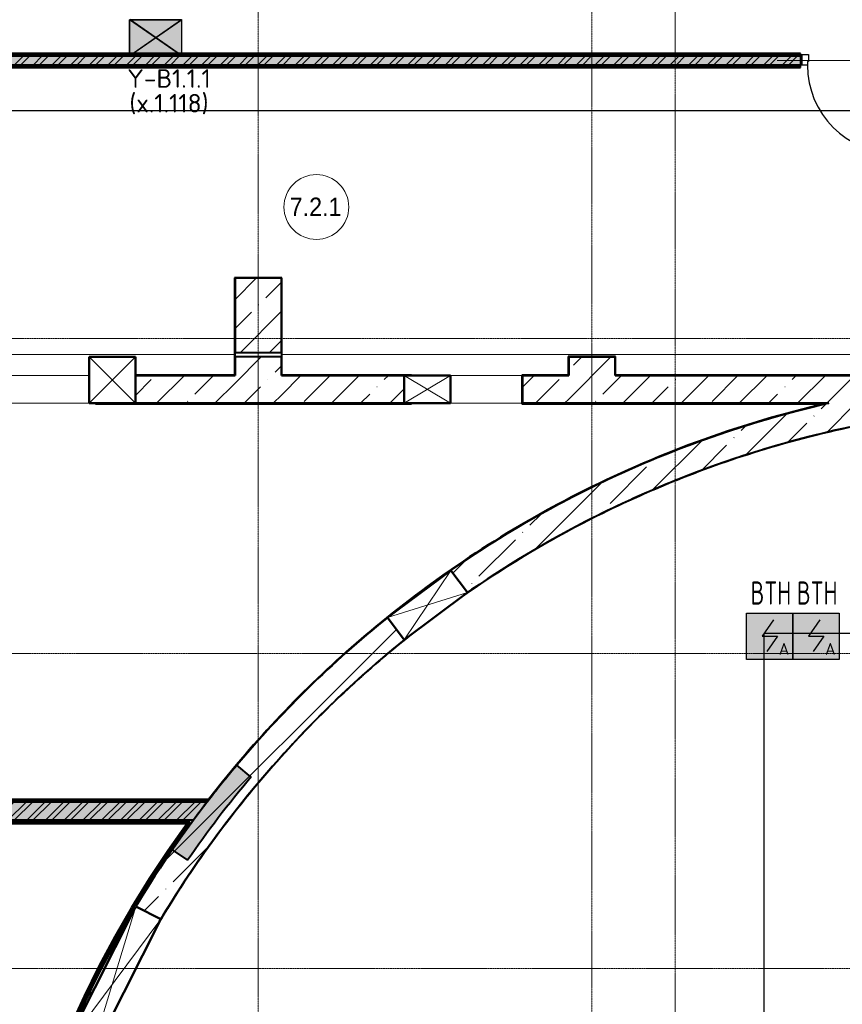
# Model space of a CAD drawing. Header units: millimetres. Extents: x -135639 to 224623, y -383017 to -59102.
# Tile 278 of 494: x 10839 to 19714, y -122408 to -111781. Entities that reach past the tile are written whole.
import ezdxf
from ezdxf.enums import TextEntityAlignment as Align

# ---------------------------------------------------------------- set-up
doc = ezdxf.new("R2010")
doc.units = ezdxf.units.MM
for name, pattern in [('CONTINOUS', [0]), ('Линия сетки', [25, 20, -2.5, 0, -2.5]), ('Штрих_3_1_5_', [4.5, 3, -1.5]), ('Штриховая_ш3 п1_5', [4.5, 3, -1.5])]:
    doc.linetypes.add(name, pattern=pattern)
for name, color, linetype, lineweight in [('#СПС_КЛ_R3', 190, 'Continuous', 30), ('A-000-M_MASS', 7, 'Continuous', 18), ('A-010-A_ROOM', 7, 'Continuous', 20), ('A-200-M_WALL', 7, 'Continuous', 18), ('A-200-M_WALL_EXT', 7, 'Continuous', 18), ('A-200-M_WALL_INT', 7, 'Continuous', 18), ('A-200-M_WALL_PAT', 7, 'Continuous', 40), ('A-314-M_WINDOW', 7, 'Continuous', 18), ('A-325-M_DOOR', 7, 'Continuous', 18), ('A-325-M_DOOR__FRAME', 7, 'Continuous', 30), ('A-325-M_DOOR_OPENING', 7, 'Continuous', 18), ('A-325-M_DOOR_PANEL', 7, 'Continuous', 30), ('S-280-M_COLUMN', 7, 'Continuous', 18), ('S-280-M_STRUCT_FRAME', 7, 'Continuous', 18), ('Z-030-M_GRID', 7, 'Continuous', 9), ('Z-060-M_DETAIL', 7, 'Continuous', 18), ('ПС', 7, 'Continuous', 40), ('СС-011-ПОЖ-СИГНАЛИЗАЦИЯ', 1, 'Continuous', 30)]:
    doc.layers.add(name, color=color, linetype=linetype, lineweight=lineweight)
doc.layers.add('A-010-M_ROOM_SEPARATION', color=4, linetype='Штриховая_ш3 п1_5', lineweight=40, true_color=0x00ffff)
doc.styles.add('1111', font='isocpeur.ttf')
doc.styles.add('Arial_2', font='arial.ttf', dxfattribs={"width": 0.9, "height": 400})
doc.styles.add('ISOCPEUR', font='isocpeur.ttf', dxfattribs={"height": 300})
pattern_1 = [(50, (0, 0), (218.62117, -19.1268), [22.86, -251.46]), (355, (0, 0), (-42.2919, 229.2684), [18.288, -201.168]), (100.451, (18.22, -1.6), (176.3311, 210.13963), [19.428, -213.708]), (46.184, (0, 60.96), (325.29495, -50.4516), [34.29, -377.19]), (96.636, (27.1, 56.76), (284.883, 296.9127), [29.142, -320.562]), (351.184, (0, 60.96), (284.8858, 296.9107), [27.432, -301.752]), (21, (30.48, 45.72), (181.93753, -122.71832), [22.86, -251.46]), (326, (30.48, 45.72), (74.1622, 221.0262), [18.288, -201.168]), (71.451, (45.64, 35.5), (256.10035, 98.30526), [19.428, -213.708]), (37.5, (0, 0), (3.70639, 101.465895), [3.353, -195.377, 3.353, -200.863, -201.93]), (37.5, (0, 0), (3.70639, 101.465895), [-402.946, 3.353, -198.577]), (7.5, (0, 0), (80.18358, 120.21653), [3.353, -113.081, 3.353, -190.805, -76.962]), (7.5, (0, 0), (80.18358, 120.21653), [-310.591, 3.353, -73.609]), (327.5, (-67.97, 0), (162.70865, -6.87497), [3.353, -72.847, 3.353, -234.391, -315.468]), (327.5, (-67.97, 0), (162.70865, -6.87497), [-313.944, 3.353, -312.115]), (317.5, (-98.45, 0), (177.75468, 30.51183), [3.353, -95.707, 3.353, -154.534, -224.028]), (317.5, (-98.45, 0), (177.75468, 30.51183), [-256.946, 3.353, -220.675])]
pattern_2 = [(45, (0, 0), (-101.02788, 101.02788), []), (45, (67.35, 0), (-101.02788, 101.02788), [])]
pattern_3 = [(0, (0, 0), (406.4, 101.6), [33.528, -271.272, 33.528, -271.272, -1625.6]), (0, (0, 0), (406.4, 101.6), [-609.6, 33.528, -576.072, 33.528, -271.272, -711.2]), (0, (0, 0), (406.4, 101.6), [-1524, 33.528, -169.672, 33.528, -474.472]), (120, (152.4, 50.8), (-291.18818, 301.15272), [33.528, -271.272, 33.528, -271.272, -1625.6]), (120, (152.4, 50.8), (-291.18818, 301.15272), [-609.6, 33.528, -576.072, 33.528, -271.272, -711.2]), (120, (152.4, 50.8), (-291.18818, 301.15272), [-1524, 33.528, -169.672, 33.528, -474.472]), (240, (203.2, 254), (-115.21182, -402.75272), [33.528, -271.272, 33.528, -271.272, -1625.6]), (240, (203.2, 254), (-115.21182, -402.75272), [-609.6, 33.528, -576.072, 33.528, -271.272, -711.2]), (240, (203.2, 254), (-115.21182, -402.75272), [-1524, 33.528, -169.672, 33.528, -474.472])]
pattern_4 = [(45, (0, 0), (-314.309, 314.309), []), (45, (314.3, 0), (-314.309, 314.309), [555.625, -111.125, 3.353, -107.772])]

# ---------------------------------------------------------------- blocks, each defined once
blk = doc.blocks.new('101_Дверь_Однопольная - _ПЧ_Мет_900х2000_Служеб помещения_EI30_Пр-4451913-B1_-7_650_')
at = {"layer": 'A-325-M_DOOR', "color": 253, "lineweight": 30, "true_color": 0xaaaaaa}
for p, q in [((-550, 50), (-535, 50)), ((-550, -65), (-550, 50)), ((-535, 50), (-535, -65)), ((535, -65), (535, 50)), ((535, 50), (550, 50)), ((550, 50), (550, -65)), ((-535, -65), (-550, -65)), ((550, -65), (535, -65))]:
    blk.add_line(p, q, dxfattribs=at)
at = {"layer": 'A-325-M_DOOR__FRAME', "color": 253, "true_color": 0xaaaaaa}
for p, q in [((-535, 50), (-475, 50)), ((-535, -65), (-535, 50)), ((-475, 50), (-475, 10)), ((-475, 10), (-465, 10)), ((-465, 10), (-465, -65)), ((465, 10), (475, 10)), ((465, -65), (465, 10)), ((475, 50), (535, 50)), ((475, 10), (475, 50)), ((535, 50), (535, -65)), ((-465, -65), (-535, -65)), ((535, -65), (465, -65))]:
    blk.add_line(p, q, dxfattribs=at)
at = {"layer": 'A-325-M_DOOR_PANEL', "color": 253, "true_color": 0xaaaaaa}
for p, q in [((-475, 1000), (-435, 1000)), ((-475, 50), (-475, 1000)), ((-435, 1000), (-435, 50)), ((-435, 50), (-475, 50))]:
    blk.add_line(p, q, dxfattribs=at)
blk.add_arc((-475, 50), 950, 0, 90, dxfattribs=at)
blk = doc.blocks.new('ПР - _ПЧ_1100_100_Оп250-250_Шаг300_Арм16_Арм10-3254885-B1_-7_650_')
at = {"layer": 'S-280-M_STRUCT_FRAME', "color": 21, "true_color": 0xffaaaa}
for p, q in [((-800, 0), (800, 0)), ((-800, 0), (-550, 0)), ((-465, 0), (465, 0)), ((-465, 0), (465, 0)), ((550, 0), (800, 0))]:
    blk.add_line(p, q, dxfattribs=at)
blk = doc.blocks.new('180_ДефШов_ОснЛиния_ - Накладной профиль шир_ 50 мм Пол-3647563-B1_-7_650_')
at = {"layer": 'A-000-M_MASS', "color": 253, "true_color": 0xaaaaaa}
blk.add_line((0, 0), (3095, 0), dxfattribs=at)
blk = doc.blocks.new('180_ДефШов_ОснЛиния_ - Накладной профиль шир_ 50 мм Пол-V141-B1_-7_650_')
at = {"layer": 'A-000-M_MASS', "color": 253, "true_color": 0xaaaaaa}
blk.add_line((5, 0), (3100, 0), dxfattribs=at)
blk = doc.blocks.new('180_ДефШов_ОснЛиния_ - Накладной профиль Угловой шир_ 50 мм Пол-3647981-B1_-7_650_')
at = {"layer": 'A-000-M_MASS', "color": 253, "true_color": 0xaaaaaa}
blk.add_line((0, 0), (500, 0), dxfattribs=at)
blk = doc.blocks.new('135_SLK_GD_AR_rvt-1-B1_-7_650_')
at = {"layer": 'A-200-M_WALL_PAT', "lineweight": 9, "true_color": 0xaaaaaa}
h = blk.add_hatch(dxfattribs=at)
h.set_pattern_fill('FP_11', color=253, style=0, pattern_type=2)
h.set_pattern_definition(pattern_3)
h.paths.add_polyline_path([(36130, 80650), (36150, 80650), (36150, 80670), (35900, 80670), (35900, 80650)])
h.paths.add_polyline_path([(34700, 80650), (34700, 80670), (28500, 80670), (28500, 80650), (33673, 80650)])
h.paths.add_polyline_path([(27400, 80650), (27400, 80670), (16590, 80670), (16590, 80650), (26141, 80650)])
h.paths.add_polyline_path([(15490, 80650), (15490, 80670), (13170, 80670), (13170, 80650), (14842, 80650)])
h.paths.add_polyline_path([(12070, 80650), (12070, 80670), (8750, 80670), (8750, 80650), (11076, 80650)])
h.paths.add_polyline_path([(7600, 80650), (7850, 80650), (7850, 80670), (7580, 80670), (7580, 80650)])
h = blk.add_hatch(dxfattribs=at)
h.set_pattern_fill('FP_1', color=253, style=0, pattern_type=2)
h.set_pattern_definition(pattern_1)
h.paths.add_polyline_path([(28625, 80550), (28650, 80550), (28650, 80650), (28500, 80650), (28500, 80550)])
h.paths.add_polyline_path([(27400, 80550), (27400, 80650), (16590, 80650), (16590, 80550), (26141, 80550)])
h.paths.add_polyline_path([(15490, 80550), (15490, 80650), (13170, 80650), (13170, 80550), (15050, 80550)])
h.paths.add_polyline_path([(12070, 80550), (12070, 80650), (8750, 80650), (8750, 80550), (11076, 80550)])
h.paths.add_polyline_path([(7700, 80550), (7850, 80550), (7850, 80650), (7700, 80650)])
h = blk.add_hatch(dxfattribs=at)
h.set_pattern_fill('FP_2', color=253, style=0, pattern_type=2)
h.set_pattern_definition(pattern_2)
h.paths.add_polyline_path([(28625, 80550), (28650, 80550), (28650, 80650), (28500, 80650), (28500, 80550)])
h.paths.add_polyline_path([(27400, 80550), (27400, 80650), (16590, 80650), (16590, 80550), (26141, 80550)])
h.paths.add_polyline_path([(15490, 80550), (15490, 80650), (13170, 80650), (13170, 80550), (15050, 80550)])
h.paths.add_polyline_path([(12070, 80550), (12070, 80650), (8750, 80650), (8750, 80550), (11076, 80550)])
h.paths.add_polyline_path([(7700, 80550), (7850, 80550), (7850, 80650), (7700, 80650)])
h = blk.add_hatch(dxfattribs=at)
h.set_pattern_fill('FP_11', color=253, style=0, pattern_type=2)
h.set_pattern_definition(pattern_3)
h.paths.add_polyline_path([(28625, 80530), (28630, 80530), (28630, 80550), (28500, 80550), (28500, 80530)])
h.paths.add_polyline_path([(27400, 80530), (27400, 80550), (16920, 80550), (16920, 80530), (26141, 80530)])
at = {"layer": 'A-200-M_WALL_PAT', "lineweight": 18, "true_color": 0xcbcbcb}
blk.add_hatch(color=9, dxfattribs=at).paths.add_polyline_path([(20788, 71967), (21006, 72274), (21235, 72574), (21472, 72866), (21319, 72995), (21158, 72799), (21001, 72600), (20925, 72500), (20805, 72337), (20736, 72241), (20623, 72081)])
at = {"layer": 'A-200-M_WALL_PAT', "lineweight": 9, "true_color": 0xaaaaaa}
h = blk.add_hatch(dxfattribs=at)
h.set_pattern_fill('FP_1', color=253, style=0, pattern_type=2)
h.set_pattern_definition(pattern_1)
h.paths.add_polyline_path([(13770, 72400), (20851, 72400), (20925, 72500), (21001, 72600), (13770, 72600)])
h = blk.add_hatch(dxfattribs=at)
h.set_pattern_fill('FP_2', color=253, style=0, pattern_type=2)
h.set_pattern_definition(pattern_2)
h.paths.add_polyline_path([(13770, 72400), (20851, 72400), (20925, 72500), (21001, 72600), (13770, 72600)])
h = blk.add_hatch(dxfattribs=at)
h.set_pattern_fill('FP_11', color=253, style=0, pattern_type=2)
h.set_pattern_definition(pattern_3)
h.paths.add_polyline_path([(21001, 72600), (21017, 72620), (16840, 72620), (16840, 72600), (20995, 72600)])
h = blk.add_hatch(dxfattribs=at)
h.set_pattern_fill('FP_11', color=253, style=0, pattern_type=2)
h.set_pattern_definition(pattern_3)
h.paths.add_polyline_path([(20792, 72380), (20811, 72380), (20826, 72400), (13790, 72400), (13790, 72380), (20491, 72380)])
h = blk.add_hatch(dxfattribs=at)
h.set_pattern_fill('FP_11', color=253, style=0, pattern_type=2)
h.set_pattern_definition(pattern_3)
h.paths.add_polyline_path([(19150, 69116), (19273, 69466), (19406, 69813), (19456, 69931), (19455, 69932), (19464, 69949), (19550, 70155), (19705, 70493), (19871, 70825), (20047, 71152), (20233, 71473), (20429, 71789), (20635, 72098), (20851, 72400), (20826, 72400), (20781, 72337), (20599, 72081), (20397, 71776), (20205, 71465), (20022, 71148), (19849, 70825), (19686, 70498), (19533, 70165), (19391, 69828), (19259, 69486), (19131, 69122)])
at = {"layer": 'A-010-M_ROOM_SEPARATION', "color": 131, "linetype": 'Штрих_3_1_5_', "true_color": 0xaaffff}
blk.add_line((27226, 76779), (27208, 76774), dxfattribs=at)
for start, end in [(107.2774, 107.4392), (109.1332, 109.3643)]:
    blk.add_arc((30350, 65400), 11800, start, end, dxfattribs=at)
at = {"layer": 'A-200-M_WALL', "color": 253, "lineweight": 40, "true_color": 0xaaaaaa}
for p, q in [((27400, 80670), (16590, 80670)), ((27400, 80650), (16590, 80650)), ((16590, 80650), (27400, 80650)), ((16920, 80550), (27400, 80550)), ((27400, 80550), (16920, 80550)), ((16940, 80530), (27400, 80530)), ((21472, 72866), (21319, 72995)), ((21010, 72620), (16845, 72620)), ((20995, 72600), (16845, 72600)), ((16845, 72600), (20995, 72600)), ((20995, 72600), (21001, 72600)), ((21017, 72620), (21010, 72620)), ((13805, 72380), (20792, 72380)), ((20792, 72380), (20811, 72380)), ((20623, 72081), (20788, 71967))]:
    blk.add_line(p, q, dxfattribs=at)
at = {"layer": 'A-200-M_WALL', "color": 253, "lineweight": 40, "true_color": 0xaaaaaa, "flags": 128}
for points in [[(20811, 72380), (20599, 72081), (20397, 71776), (20205, 71465), (20022, 71148), (19849, 70825), (19686, 70498), (19533, 70165), (19391, 69828), (19259, 69486), (19138, 69141)], [(20851, 72400), (20736, 72241), (20623, 72081)]]:
    blk.add_lwpolyline(points, dxfattribs=at)
at = {"layer": 'A-200-M_WALL', "color": 253, "lineweight": 40, "true_color": 0xaaaaaa}
for radius, start, end in [(11799, 139.9352, 142.3983), (11800, 139.9352, 142.2756), (11600, 139.9352, 145.517), (11800, 142.3982, 143.6141)]:
    blk.add_arc((30350, 65400), radius, start, end, dxfattribs=at)
at = {"layer": 'A-200-M_WALL_INT', "color": 253, "lineweight": 40, "true_color": 0xaaaaaa}
for p, q in [((27400, 80675), (16590, 80675)), ((27400, 80665), (27400, 80675)), ((16945, 80525), (27400, 80525)), ((27400, 80525), (27400, 80550)), ((21300, 78255), (21295, 78255)), ((21295, 78255), (21295, 77205)), ((21805, 78255), (21300, 78255)), ((21805, 78250), (21805, 78255)), ((21805, 77205), (21805, 78250)), ((21300, 77205), (21300, 77450)), ((21800, 77450), (21800, 77200)), ((24900, 77405), (24895, 77405)), ((24895, 77405), (24895, 77205)), ((25405, 77405), (24900, 77405)), ((24900, 77205), (24900, 77400)), ((24900, 77400), (25400, 77400)), ((25400, 77400), (25400, 77200)), ((25405, 77400), (25405, 77405)), ((25405, 77205), (25405, 77400)), ((21295, 77205), (20225, 77205)), ((20225, 77200), (21300, 77200)), ((21300, 77200), (21300, 77205)), ((21800, 77200), (21805, 77200)), ((23205, 77205), (21805, 77205)), ((21805, 77200), (23125, 77200)), ((23205, 77200), (23205, 77205)), ((24400, 77205), (24395, 77205)), ((24395, 77205), (24395, 76895)), ((24895, 77205), (24400, 77205)), ((24400, 76900), (24400, 77200)), ((24400, 77200), (24900, 77200)), ((24900, 77200), (24900, 77205)), ((25400, 77200), (25405, 77200)), ((28495, 77205), (25405, 77205)), ((25405, 77200), (28500, 77200)), ((19795, 76900), (19795, 76895)), ((19795, 76895), (19800, 76895)), ((19800, 76895), (23200, 76895)), ((23125, 76900), (20225, 76900)), ((23200, 76895), (23205, 76895)), ((23205, 76895), (23205, 76900)), ((24395, 76895), (24400, 76895)), ((27706, 76900), (24400, 76900)), ((24400, 76895), (27662, 76895)), ((22936, 74580), (22946, 74588)), ((21014, 72625), (16845, 72625)), ((21001, 72600), (20995, 72600)), ((13770, 72400), (20851, 72400)), ((20807, 72400), (13805, 72400)), ((20826, 72400), (20807, 72400)), ((20851, 72400), (20826, 72400)), ((13805, 72365), (20782, 72365))]:
    blk.add_line(p, q, dxfattribs=at)
at = {"layer": 'A-200-M_WALL_INT', "color": 253, "lineweight": 40, "true_color": 0xaaaaaa, "flags": 128}
for points in [[(21315, 72998), (21163, 72813), (21014, 72625)], [(20782, 72365), (20573, 72069), (20374, 71767), (20183, 71459), (20003, 71145), (19832, 70826), (19671, 70502), (19520, 70173), (19379, 69839), (19248, 69502), (19128, 69160)]]:
    blk.add_lwpolyline(points, dxfattribs=at)
at = {"layer": 'A-200-M_WALL_INT', "color": 253, "lineweight": 40, "true_color": 0xaaaaaa}
for radius, start, end in [(11805, 103.1595, 109.7452), (11800, 102.9474, 109.7452), (11500, 95.4874, 106.8387), (11498, 95.4874, 106.8387), (11805, 109.7452, 116.5764), (11800, 109.7452, 116.5764), (11500, 106.8387, 116.8865), (11498, 106.8387, 116.8865), (11805, 116.5764, 128.9265), (11800, 116.5764, 124.7357), (11498, 116.8865, 125.2541), (11500, 116.8865, 124.9038), (11800, 124.8956, 128.8214), (11805, 128.9265, 139.9352), (11800, 128.9265, 139.9352), (11498, 128.4038, 138.7404), (11500, 128.689, 138.7404), (11498, 138.7404, 149.2501), (11500, 138.7404, 149.0477), (11800, 143.6141, 149.0549), (11800, 149.0634, 157.3198)]:
    blk.add_arc((30350, 65400), radius, start, end, dxfattribs=at)
at = {"layer": 'A-000-M_MASS', "color": 253, "lineweight": 18, "true_color": 0xaaaaaa}
for name, p in [('180_ДефШов_ОснЛиния_ - Накладной профиль шир_ 50 мм Пол-3647563-B1_-7_650_', (18200, 77425)), ('180_ДефШов_ОснЛиния_ - Накладной профиль шир_ 50 мм Пол-V141-B1_-7_650_', (21800, 77425)), ('180_ДефШов_ОснЛиния_ - Накладной профиль Угловой шир_ 50 мм Пол-3647981-B1_-7_650_', (24900, 77425)), ('180_ДефШов_ОснЛиния_ - Накладной профиль шир_ 50 мм Пол-3647563-B1_-7_650_', (25400, 77425))]:
    blk.add_blockref(name, p, dxfattribs=at)
at = {"layer": 'A-325-M_DOOR', "color": 253, "lineweight": 18, "true_color": 0xaaaaaa, "rotation": 180}
blk.add_blockref('101_Дверь_Однопольная - _ПЧ_Мет_900х2000_Служеб помещения_EI30_Пр-4451913-B1_-7_650_', (27950, 80600), dxfattribs=at)
at = {"layer": 'S-280-M_STRUCT_FRAME', "color": 253, "lineweight": 18, "true_color": 0xaaaaaa, "rotation": 180}
blk.add_blockref('ПР - _ПЧ_1100_100_Оп250-250_Шаг300_Арм16_Арм10-3254885-B1_-7_650_', (27950, 80600), dxfattribs=at)
blk = doc.blocks.new('Бетон-Прямоугольная-Колонна - CLM_Подземные этажи_В40-500х800-1489611-B1_-7_650_')
at = {"layer": 'S-280-M_COLUMN', "lineweight": 9, "true_color": 0xaaaaaa}
h = blk.add_hatch(dxfattribs=at)
h.set_pattern_fill('FP_22', color=253, style=0, pattern_type=2)
h.set_pattern_definition([(225, (21550, 77850), (314.309, -314.309), []), (225, (21235.7, 77850), (314.309, -314.309), [555.625, -111.125, 3.353, -107.772])])
h.paths.add_polyline_path([(-250, 400), (-250, -400), (250, -400), (250, 400)])
at = {"layer": 'S-280-M_COLUMN', "color": 253, "lineweight": 40, "true_color": 0xaaaaaa}
for p, q in [((250, 400), (-250, 400)), ((-250, 400), (-250, -400)), ((250, -400), (250, 400)), ((-250, -400), (250, -400))]:
    blk.add_line(p, q, dxfattribs=at)
blk = doc.blocks.new('135_SLK_GD_KR_rvt-1-B1_-7_650_')
at = {"layer": 'S-280-M_COLUMN', "color": 253, "lineweight": 18, "true_color": 0xaaaaaa, "rotation": 180}
blk.add_blockref('Бетон-Прямоугольная-Колонна - CLM_Подземные этажи_В40-500х800-1489611-B1_-7_650_', (21550, 77850), dxfattribs=at)
blk = doc.blocks.new('231_ADSK_Дверь_Проем - ADSK_Дверь_Проем-V295-B1_-7_650_')
at = {"layer": 'A-325-M_DOOR_OPENING', "color": 253, "true_color": 0xaaaaaa}
for p, q in [((-600, 150), (175, 150)), ((-600, -150), (175, -150))]:
    blk.add_line(p, q, dxfattribs=at)
blk = doc.blocks.new('231_ADSK_Дверь_Проем - ADSK_Дверь_Проем-2231306-B1_-7_650_')
at = {"layer": 'A-325-M_DOOR_OPENING', "color": 253, "true_color": 0xaaaaaa}
for p, q in [((-425, 150), (500, 150)), ((-425, -150), (500, -150))]:
    blk.add_line(p, q, dxfattribs=at)
blk = doc.blocks.new('231_Отверстие прямоуг _Окно_Стена_ - Ниша под балку-2513436-B1_-7_650_')
at = {"layer": 'A-314-M_WINDOW', "color": 253, "lineweight": 50, "true_color": 0xaaaaaa}
for p, q in [((-125, -250), (-125, 250)), ((-125, 250), (375, 250)), ((375, 250), (375, -250)), ((375, -250), (-125, -250))]:
    blk.add_line(p, q, dxfattribs=at)
at = {"layer": 'Z-060-M_DETAIL', "color": 253, "true_color": 0xaaaaaa}
for p, q in [((-125, 250), (-125, -250)), ((375, 250), (-125, 250)), ((375, 250), (-125, -250)), ((-125, 250), (375, -250)), ((375, 250), (375, -250)), ((-125, -250), (375, -250))]:
    blk.add_line(p, q, dxfattribs=at)
blk = doc.blocks.new('231_Отверстие прямоуг _Окно_Стена_ - Ниша под балку-2515620-B1_-7_650_')
at = {"layer": 'A-314-M_WINDOW', "color": 253, "lineweight": 50, "true_color": 0xaaaaaa}
for p, q in [((-735, -150), (-735, 150)), ((-735, 150), (985, 150)), ((985, 150), (985, -150)), ((985, -150), (-735, -150))]:
    blk.add_line(p, q, dxfattribs=at)
at = {"layer": 'Z-060-M_DETAIL', "color": 253, "true_color": 0xaaaaaa}
for p, q in [((-735, 150), (-735, -150)), ((985, 150), (-735, 150)), ((985, 150), (-735, -150)), ((-735, 150), (985, -150)), ((985, 150), (985, -150)), ((-735, -150), (985, -150))]:
    blk.add_line(p, q, dxfattribs=at)
blk = doc.blocks.new('231_Отверстие прямоуг _Окно_Стена_ - Ниша под балку-2515445-B1_-7_650_')
at = {"layer": 'A-314-M_WINDOW', "color": 253, "lineweight": 50, "true_color": 0xaaaaaa}
for p, q in [((-300, -150), (-300, 150)), ((-300, 150), (550, 150)), ((550, 150), (550, -150)), ((550, -150), (-300, -150))]:
    blk.add_line(p, q, dxfattribs=at)
at = {"layer": 'Z-060-M_DETAIL', "color": 253, "true_color": 0xaaaaaa}
for p, q in [((-300, 150), (-300, -150)), ((550, 150), (-300, 150)), ((550, 150), (-300, -150)), ((-300, 150), (550, -150)), ((550, 150), (550, -150)), ((-300, -150), (550, -150))]:
    blk.add_line(p, q, dxfattribs=at)
blk = doc.blocks.new('231_Отверстие прямоуг _Окно_Стена_ - Ниша под балку-V309-B1_-7_650_')
at = {"layer": 'A-314-M_WINDOW', "color": 253, "lineweight": 50, "true_color": 0xaaaaaa}
for p, q in [((-125, -150), (-125, 150)), ((-125, 150), (375, 150)), ((375, 150), (375, -150)), ((375, -150), (-125, -150))]:
    blk.add_line(p, q, dxfattribs=at)
at = {"layer": 'Z-060-M_DETAIL', "color": 253, "true_color": 0xaaaaaa}
for p, q in [((-125, 150), (-125, -150)), ((375, 150), (-125, 150)), ((375, 150), (-125, -150)), ((-125, 150), (375, -150)), ((375, 150), (375, -150)), ((-125, -150), (375, -150))]:
    blk.add_line(p, q, dxfattribs=at)
blk = doc.blocks.new('135_SLK_K1-2-3_KR_rvt-1-B1_-7_650_')
at = {"layer": 'A-200-M_WALL_PAT', "lineweight": 9, "true_color": 0xaaaaaa}
h = blk.add_hatch(dxfattribs=at)
h.set_pattern_fill('FP_20', color=253, style=0, pattern_type=2)
h.set_pattern_definition(pattern_4)
h.paths.add_polyline_path([(23125, 76900), (23125, 77200), (21800, 77200), (21800, 76900), (22374, 76900)])
h.paths.add_polyline_path([(21300, 76900), (21300, 77200), (20225, 77200), (20225, 76900)])
h = blk.add_hatch(dxfattribs=at)
h.set_pattern_fill('FP_20', color=253, style=0, pattern_type=2)
h.set_pattern_definition(pattern_4)
h.paths.add_polyline_path([(29500, 76900), (30350, 76900), (30350, 77200), (29500, 77200), (29500, 77089)])
h.paths.add_polyline_path([(28500, 76900), (28500, 77200), (25400, 77200), (25400, 76900), (28024, 76900)])
h.paths.add_polyline_path([(24900, 76900), (24900, 77200), (24400, 77200), (24400, 76900)])
h = blk.add_hatch(dxfattribs=at)
h.set_pattern_fill('FP_20', color=253, style=0, pattern_type=2)
h.set_pattern_definition(pattern_4)
h.paths.add_polyline_path([(19435, 69021), (19560, 69378), (19697, 69731), (19735, 69821), (19723, 69797), (19456, 69931), (19411, 69825), (19275, 69472), (19150, 69116)])
h.paths.add_polyline_path([(19464, 69949), (20224, 71457), (20066, 71186), (19886, 70853), (19717, 70516), (19558, 70173)])
h.paths.add_polyline_path([(20484, 71306), (20550, 71418), (20753, 71737), (20967, 72049), (21191, 72354), (21433, 72662), (21668, 72942), (21921, 73223), (22183, 73496), (22454, 73761), (22733, 74016), (23021, 74262), (23166, 74378), (23126, 74348), (22946, 74587), (22692, 74378), (22409, 74128), (22134, 73869), (21867, 73602), (21609, 73326), (21359, 73043), (21119, 72751), (20889, 72452), (20668, 72145), (20457, 71832), (20256, 71512), (20230, 71467), (20497, 71333), (20491, 71321)])
h.paths.add_polyline_path([(22957, 74596), (23616, 75089), (23589, 75071), (23283, 74849), (22984, 74618)])
h.paths.add_polyline_path([(23766, 74827), (23930, 74941), (24257, 75153), (24571, 75343), (24901, 75527), (25237, 75701), (25579, 75864), (25926, 76015), (26278, 76155), (26634, 76283), (26994, 76399), (27357, 76504), (27724, 76596), (28094, 76677), (28466, 76745), (28841, 76801), (29217, 76844), (29594, 76875), (29972, 76894), (30350, 76900), (27706, 76900), (27339, 76809), (26976, 76707), (26616, 76593), (26259, 76468), (25900, 76329), (25559, 76184), (25217, 76025), (24879, 75855), (24547, 75675), (24221, 75484), (23902, 75282), (23627, 75097), (23806, 74857)])
at = {"layer": 'S-280-M_COLUMN', "lineweight": 9, "true_color": 0xaaaaaa}
h = blk.add_hatch(dxfattribs=at)
h.set_pattern_fill('FP_20', color=253, style=0, pattern_type=2)
h.set_pattern_definition(pattern_4)
h.paths.add_polyline_path([(21800, 76900), (21800, 77400), (21300, 77400), (21300, 76900)])
h = blk.add_hatch(dxfattribs=at)
h.set_pattern_fill('FP_20', color=253, style=0, pattern_type=2)
h.set_pattern_definition(pattern_4)
h.paths.add_polyline_path([(24900, 76900), (25400, 76900), (25400, 77400), (24900, 77400), (24900, 77200)])
at = {"layer": 'A-200-M_WALL_EXT', "color": 253, "lineweight": 40, "true_color": 0xaaaaaa}
for p, q in [((21300, 77200), (20225, 77200)), ((23125, 77200), (21800, 77200)), ((24900, 77200), (24400, 77200)), ((24400, 77200), (24400, 76900)), ((28500, 77200), (25400, 77200)), ((20225, 76900), (21300, 76900)), ((21800, 76900), (23125, 76900)), ((24400, 76900), (24900, 76900)), ((25400, 76900), (27706, 76900))]:
    blk.add_line(p, q, dxfattribs=at)
for radius, start, end in [(11800, 102.9474, 124.7358), (11500, 90, 124.9329), (11800, 124.8011, 128.7953), (11800, 128.8642, 149.0547), (11500, 128.6664, 149.0965), (11800, 149.1112, 157.3206)]:
    blk.add_arc((30350, 65400), radius, start, end, dxfattribs=at)
at = {"layer": 'S-280-M_COLUMN', "color": 253, "lineweight": 40, "true_color": 0xaaaaaa}
for p, q in [((21800, 77400), (21300, 77400)), ((21300, 77400), (21300, 77200)), ((21800, 77200), (21800, 77400)), ((25400, 77400), (24900, 77400)), ((24900, 77400), (24900, 77200)), ((25400, 77200), (25400, 77400)), ((21300, 76900), (21800, 76900)), ((24900, 76900), (25400, 76900))]:
    blk.add_line(p, q, dxfattribs=at)
at = {"layer": 'A-314-M_WINDOW', "color": 253, "lineweight": 18, "true_color": 0xaaaaaa}
for name, p, rotation in [('231_Отверстие прямоуг _Окно_Стена_ - Ниша под балку-2513436-B1_-7_650_', (20100, 77150), 180), ('231_Отверстие прямоуг _Окно_Стена_ - Ниша под балку-V309-B1_-7_650_', (23500, 77050), 180), ('231_Отверстие прямоуг _Окно_Стена_ - Ниша под балку-2515445-B1_-7_650_', (23476, 74797), 216.8000025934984), ('231_Отверстие прямоуг _Окно_Стена_ - Ниша под балку-2515620-B1_-7_650_', (20033, 70744), 243.2344681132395)]:
    blk.add_blockref(name, p, dxfattribs=dict(at, rotation=rotation))
at = {"layer": 'A-325-M_DOOR', "color": 253, "lineweight": 18, "true_color": 0xaaaaaa, "rotation": 180}
for name, p in [('231_ADSK_Дверь_Проем - ADSK_Дверь_Проем-2231306-B1_-7_650_', (19300, 77050)), ('231_ADSK_Дверь_Проем - ADSK_Дверь_Проем-V295-B1_-7_650_', (23800, 77050))]:
    blk.add_blockref(name, p, dxfattribs=at)
blk = doc.blocks.new('050_Марка_Помещение - Номер-620969-B1_-7_650_')
at = {"layer": 'A-010-A_ROOM', "color": 253, "true_color": 0xaaaaaa}
blk.add_circle((0, 0), 3.5, dxfattribs=at)
blk = doc.blocks.new('-1 эт')
at = {"layer": 'Z-030-M_GRID', "color": 253, "linetype": 'Линия сетки', "true_color": 0xaaaaaa}
for p, q in [((21550, -19699.8), (21550, 89251.2)), ((25150, -19699.5), (25150, 89251.4)), ((26050, -19701.1), (26050, 89249.9)), ((155946.9, 77600), (-3682.8, 77600)), ((155947.1, 74200), (-3682.6, 74200)), ((155947.3, 70800), (-3682.4, 70800))]:
    blk.add_line(p, q, dxfattribs=at)
at = {"lineweight": 5}
for name in ['135_SLK_GD_KR_rvt-1-B1_-7_650_', '135_SLK_GD_AR_rvt-1-B1_-7_650_', '135_SLK_K1-2-3_KR_rvt-1-B1_-7_650_']:
    blk.add_blockref(name, (0, 0), dxfattribs=at)
at = {"layer": 'A-010-A_ROOM', "color": 253, "true_color": 0xaaaaaa, "xscale": 99.99999999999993, "yscale": 99.99999999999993, "zscale": 99.99999999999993}
blk.add_blockref('050_Марка_Помещение - Номер-620969-B1_-7_650_', (22177.1, 79018.6), dxfattribs=at)
at = {"layer": 'A-010-A_ROOM', "color": 253, "lineweight": 9, "true_color": 0xaaaaaa, "insert": (21889.3, 79120.3), "char_height": 200, "width": 692.658, "attachment_point": 1, "style": 'Arial_2'}
blk.add_mtext('7.2.1', dxfattribs=at)
blk = doc.blocks.new('*U4706')
at = {"lineweight": 35, "true_color": 0xffffff}
h = blk.add_hatch(color=7, dxfattribs=at)
h.dxf.hatch_style = 1
h.paths.add_polyline_path([(0, 500), (0, 0), (500, 0), (500, 500)])
at = {"color": 1, "linetype": 'ByBlock', "lineweight": -2}
for p, q in [((289, 426), (167, 250)), ((167, 250), (333, 250)), ((333, 250), (219, 86))]:
    blk.add_line(p, q, dxfattribs=at)
at = {"color": 1, "linetype": 'ByBlock', "lineweight": -2, "ltscale": 0.1}
blk.add_lwpolyline([(0, 500), (500, 500), (500, 0), (0, 0)], close=True, dxfattribs=at)
at = {"color": 1, "linetype": 'ByBlock', "lineweight": -2, "ltscale": 1000, "style": '1111'}
blk.add_text('A', height=128, dxfattribs=at).set_placement((403, 49), align=Align.CENTER)
at = {"color": 0, "linetype": 'ByBlock', "lineweight": -2, "style": '1111'}
blk.add_attdef('INDEX', (-63, -235), '', height=125, dxfattribs=at)
at = {"color": 0, "linetype": 'ByBlock', "lineweight": -2, "style": '1111', "flags": 1}
for tag, p in [('NAME_DEVICE', (-64, -421)), ('NUM_POM', (-82, -847))]:
    blk.add_attdef(tag, p, '', height=125, dxfattribs=at)
at = {"color": 0, "linetype": 'ByBlock', "lineweight": -2, "style": '1111', "width": 0.7}
blk.add_attdef('NUM_DEVICE', (-64, -630), '', height=125, dxfattribs=at)
blk = doc.blocks.new('*U4714')
at = {"linetype": 'ByBlock', "lineweight": -2, "ltscale": 100}
h = blk.add_hatch(color=0, dxfattribs=at)
h.dxf.hatch_style = 1
h.paths.add_polyline_path([(0, 0), (139.7, 97.2), (0, 194.4)])
h.paths.add_polyline_path([(139.7, 97.2), (279.5, 0), (279.5, 194.4)])
at = {"linetype": 'CONTINOUS', "lineweight": 30, "ltscale": 100, "true_color": 0xffffff}
h = blk.add_hatch(color=7, dxfattribs=at)
h.dxf.hatch_style = 1
h.paths.add_polyline_path([(0, 194.4), (139.7, 97.2), (279.5, 194.4)])
h.paths.add_polyline_path([(0, 0), (279.5, 0), (139.7, 97.2)])
at = {"color": 0, "linetype": 'ByBlock', "lineweight": -2, "ltscale": 100}
for p, q in [((0, 194.4), (279.5, 0)), ((279.5, 194.4), (0, 0))]:
    blk.add_line(p, q, dxfattribs=at)
blk.add_lwpolyline([(279.5, 0), (0, 0), (0, 194.4), (279.5, 194.4)], close=True, dxfattribs=at)

msp = doc.modelspace()

# ---------------------------------------------------------------- linework, layer by layer
at = {"layer": '#СПС_КЛ_R3', "lineweight": 30}
msp.add_lwpolyline([(9665, -112761), (19933, -112761), (19933, -111988), (28543, -111988), (28543, -113648), (36450, -113648), (36450, -112640), (37204, -112640), (37204, -112876), (36671, -112876), (36671, -113832), (35323, -113832), (35323, -121125), (37151, -121125), (37151, -124383), (44149, -124383), (44149, -127516), (40539, -127516), (40539, -134422), (63531, -134422), (63531, -142519), (68465, -142519)], dxfattribs=at)
at = {"layer": 'СС-011-ПОЖ-СИГНАЛИЗАЦИЯ', "lineweight": 30}
msp.add_lwpolyline([(20125, -118405), (18868, -118405), (18868, -125058), (17302, -125058), (17302, -123113), (13108, -123113), (13108, -129058), (19865, -129058)], dxfattribs=at)

# ---------------------------------------------------------------- block references
msp.add_blockref('-1 эт', (-8137, -192821))
at = {"layer": 'ПС', "color": 30, "linetype": 'Continuous', "lineweight": 30, "ltscale": 100, "xscale": 2, "yscale": 2, "zscale": 2, "rotation": 180}
for p in [(12584, -111781), (12585, -111780)]:
    msp.add_blockref('*U4714', p, dxfattribs=at)
at = {"layer": 'ПС', "color": 7, "linetype": 'CONTINOUS', "lineweight": 30, "ltscale": 100}
ref = msp.add_blockref('*U4706', (18682, -118685), dxfattribs=dict(at, xscale=1.000736, yscale=1.000736, zscale=1.000736))
ref.add_attrib('NUM_DEVICE', 'BTH', dxfattribs={"layer": '0', "color": 0, "linetype": 'ByBlock', "lineweight": -2, "ltscale": 100, "height": 250.2, "style": '1111', "width": 0.7}).set_placement((18944, -118094), align=Align.CENTER)
ref = msp.add_blockref('*U4706', (19182, -118685), dxfattribs=dict(at, xscale=1.000736, yscale=1.000736, zscale=1.000736))
ref.add_attrib('NUM_DEVICE', 'BTH', dxfattribs={"layer": '0', "color": 0, "linetype": 'ByBlock', "lineweight": -2, "ltscale": 100, "height": 250.2, "style": '1111', "width": 0.7}).set_placement((19444, -118094), align=Align.CENTER)

# ---------------------------------------------------------------- texts
at = {"color": 7, "linetype": 'Continuous', "insert": (12043, -112315), "char_height": 200, "attachment_point": 1, "line_spacing_factor": 1.1, "style": 'ISOCPEUR'}
msp.add_mtext_dynamic_manual_height_columns('\\pxsm0.8,qc;{\\C256;Y-В1.1.1\\P(x.1.118)}', width=813.72, gutter_width=2478, heights=[736], dxfattribs=at)

doc.saveas('drawing.dxf')
